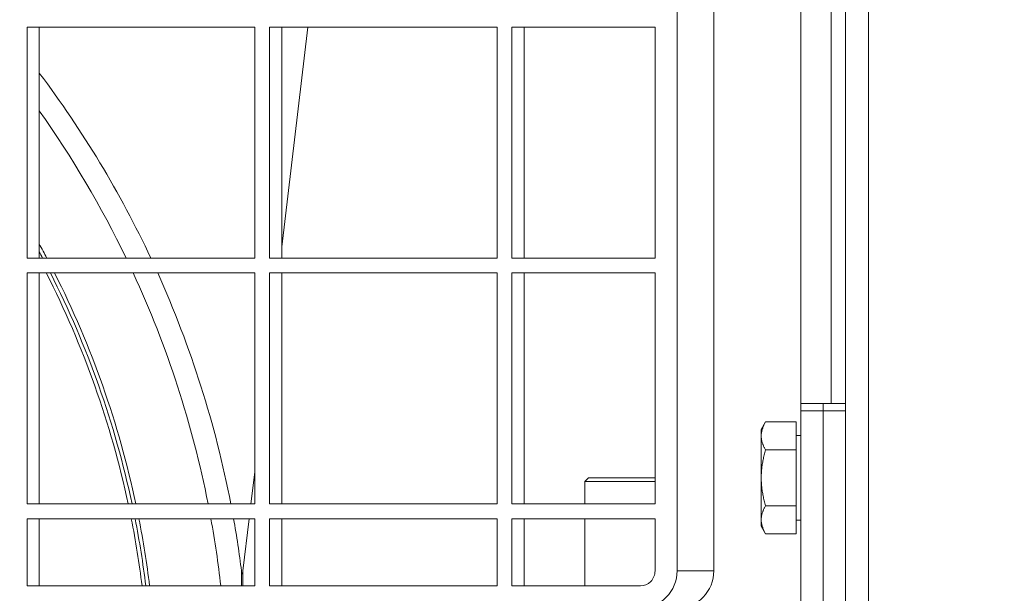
# Model space of a CAD drawing. Header units: metres. Extents: x 1306 to 1412, y -79 to 41.
# Tile 364 of 656: x 1360.9433 to 1361.0755, y -16.947 to -16.87. Entities that reach past the tile are written whole.
import ezdxf

# ---------------------------------------------------------------- set-up
doc = ezdxf.new("R2010")
doc.units = ezdxf.units.M
doc.header["$PDMODE"] = 65
doc.linetypes.add('AUSGEZOGEN', pattern=[0])
doc.layers.add('XR$3$Maßlinie 1_50', color=7, linetype='AUSGEZOGEN', lineweight=25)
doc.layers.add('XR$4$Möblierung', color=4, linetype='AUSGEZOGEN', lineweight=13)
doc.styles.add('ARIAL', font='arial.ttf')
doc.dimstyles.new('DIMSTYLE_11', dxfattribs={"dimtxt": 0.15, "dimasz": 0.03000000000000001, "dimexe": 0, "dimexo": 0, "dimgap": 0.075, "dimtad": 2, "dimrnd": 0.005, "dimzin": 4, "dimdsep": 46, "dimtxsty": 'ARIAL', "dimblk1": 'ALL_ML_STRICH', "dimblk2": 'ALL_ML_STRICH', "dimsah": 1, "dimcen": 0, "dimclrd": 3, "dimclre": 3, "dimclrt": 3, "dimadec": 0, "dimazin": 0, "dimtfac": 1, "dimtdec": 0, "dimtix": 1, "dimtmove": 2, "dimatfit": 3, "dimfxl": 0, "dimtzin": 0, "dimlwd": 0, "dimlwe": 25, "dimarcsym": 0})
doc.dimstyles.new('DIMSTYLE_12', dxfattribs={"dimtxt": 0.15, "dimasz": 0.03000000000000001, "dimexe": 0, "dimexo": 0, "dimgap": 0.075, "dimtad": 2, "dimdec": 3, "dimrnd": 0.005, "dimzin": 4, "dimdsep": 46, "dimtxsty": 'ARIAL', "dimblk1": 'ALL_ML_STRICH', "dimblk2": 'ALL_ML_STRICH', "dimsah": 1, "dimcen": 0, "dimclrd": 3, "dimclre": 3, "dimclrt": 3, "dimadec": 0, "dimazin": 0, "dimtfac": 1, "dimtdec": 0, "dimtix": 1, "dimtmove": 2, "dimatfit": 3, "dimfxl": 0, "dimtzin": 0, "dimlwd": 0, "dimlwe": 25, "dimarcsym": 0})
doc.dimstyles.new('DIMSTYLE_24', dxfattribs={"dimtxt": 0.225, "dimasz": 0.15, "dimexe": 0, "dimexo": 0, "dimgap": 0.1125, "dimtad": 2, "dimrnd": 0.005, "dimzin": 4, "dimdsep": 46, "dimtxsty": 'ARIAL', "dimblk1": 'ALL_ML_STRICH', "dimblk2": 'ALL_ML_STRICH', "dimsah": 1, "dimcen": 0, "dimclrd": 3, "dimclre": 3, "dimclrt": 3, "dimadec": 0, "dimazin": 0, "dimtfac": 1, "dimtdec": 0, "dimtix": 1, "dimtmove": 2, "dimatfit": 3, "dimfxl": 0, "dimtzin": 0, "dimlwd": 0, "dimlwe": 25, "dimarcsym": 0})
doc.dimstyles.new('DIMSTYLE_6', dxfattribs={"dimtxt": 0.15, "dimasz": 0.15, "dimexe": 0, "dimexo": 0, "dimgap": 0.075, "dimtad": 2, "dimrnd": 0.005, "dimzin": 4, "dimdsep": 46, "dimtxsty": 'ARIAL', "dimblk1": 'ALL_ML_STRICH', "dimblk2": 'ALL_ML_STRICH', "dimsah": 1, "dimcen": 0, "dimclrd": 3, "dimclre": 3, "dimclrt": 3, "dimadec": 0, "dimazin": 0, "dimtfac": 1, "dimtdec": 0, "dimtix": 1, "dimtmove": 2, "dimatfit": 3, "dimfxl": 0, "dimtzin": 0, "dimlwd": 0, "dimlwe": 25, "dimarcsym": 0})
doc.dimstyles.new('DIMSTYLE_9', dxfattribs={"dimtxt": 0.15, "dimasz": 0.03000000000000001, "dimexe": 0, "dimexo": 0, "dimgap": 0.075, "dimtad": 2, "dimdec": 1, "dimlfac": 100, "dimrnd": 0.5, "dimzin": 4, "dimdsep": 46, "dimtxsty": 'ARIAL', "dimblk1": 'ALL_ML_STRICH', "dimblk2": 'ALL_ML_STRICH', "dimsah": 1, "dimcen": 0, "dimclrd": 3, "dimclre": 3, "dimclrt": 3, "dimadec": 0, "dimazin": 0, "dimtfac": 1, "dimtdec": 0, "dimtix": 1, "dimtmove": 2, "dimatfit": 3, "dimfxl": 0, "dimtvp": 1.2, "dimtzin": 0, "dimlwd": 0, "dimlwe": 25, "dimarcsym": 0})

# ---------------------------------------------------------------- blocks, each defined once
blk = doc.blocks.new('ALL_ML_STRICH')
at = {"color": 0, "linetype": 'ByBlock', "lineweight": -2}
for p, q in [((0, -0.5), (0, 0.5)), ((-0.3, -0.3), (0.3, 0.3)), ((-1, 0), (0.5, 0))]:
    blk.add_line(p, q, dxfattribs=at)
blk = doc.blocks.new('*D691')
at = {"layer": 'DEFPOINTS', "color": 3, "linetype": 'AUSGEZOGEN', "lineweight": 25, "transparency": 33554687}
for p in [(1361.150147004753, -9.35909497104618), (1361.150147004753, -17.54325511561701), (1361.480147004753, -17.62028917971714)]:
    blk.add_point(p, dxfattribs=at)
at = {"layer": 'XR$3$Maßlinie 1_50', "color": 3, "linetype": 'AUSGEZOGEN', "lineweight": -2, "transparency": 33554687}
for p, q in [((1361.150147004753, -9.40909497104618), (1361.150147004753, -9.35909497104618)), ((1361.150147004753, -9.35909497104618), (1361.480147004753, -9.35909497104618)), ((1361.480147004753, -9.40909497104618), (1361.480147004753, -9.35909497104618))]:
    blk.add_line(p, q, dxfattribs=at)
at = {"layer": 'XR$3$Maßlinie 1_50', "color": 3, "linetype": 'AUSGEZOGEN', "lineweight": 25, "transparency": 33554687, "xscale": 0.03000000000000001, "yscale": 0.03000000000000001, "zscale": 0.03000000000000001, "rotation": 180}
blk.add_blockref('ALL_ML_STRICH', (1361.150147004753, -9.35909497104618), dxfattribs=at)
at = {"layer": 'XR$3$Maßlinie 1_50', "color": 3, "linetype": 'AUSGEZOGEN', "lineweight": 25, "transparency": 33554687, "xscale": 0.03000000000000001, "yscale": 0.03000000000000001, "zscale": 0.03000000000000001}
blk.add_blockref('ALL_ML_STRICH', (1361.480147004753, -9.35909497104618), dxfattribs=at)
at = {"layer": 'XR$3$Maßlinie 1_50', "color": 3, "linetype": 'AUSGEZOGEN', "lineweight": 25, "transparency": 33554687, "insert": (1361.309719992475, -9.23143467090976), "char_height": 0.15, "width": 0.4799999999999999, "attachment_point": 5, "style": 'ARIAL'}
blk.add_mtext('\\W0.80;\\A1;{\\A1;{33\\H0.099000;\\S^ ;}}', dxfattribs=at)
blk = doc.blocks.new('*D765')
at = {"layer": 'DEFPOINTS', "color": 3, "linetype": 'AUSGEZOGEN', "lineweight": 25, "transparency": 33554687}
for p in [(1342.770147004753, -10.15909497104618), (1342.770147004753, -20.11080697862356), (1361.060147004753, -20.30015715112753)]:
    blk.add_point(p, dxfattribs=at)
at = {"layer": 'XR$3$Maßlinie 1_50', "color": 3, "linetype": 'AUSGEZOGEN', "lineweight": -2, "transparency": 33554687}
for p, q in [((1342.770147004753, -10.20909497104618), (1342.770147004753, -10.15909497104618)), ((1342.770147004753, -10.15909497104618), (1361.060147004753, -10.15909497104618)), ((1361.060147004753, -10.20909497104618), (1361.060147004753, -10.15909497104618))]:
    blk.add_line(p, q, dxfattribs=at)
at = {"layer": 'XR$3$Maßlinie 1_50', "color": 3, "linetype": 'AUSGEZOGEN', "lineweight": 25, "transparency": 33554687, "xscale": 0.03000000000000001, "yscale": 0.03000000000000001, "zscale": 0.03000000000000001, "rotation": 180}
blk.add_blockref('ALL_ML_STRICH', (1342.770147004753, -10.15909497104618), dxfattribs=at)
at = {"layer": 'XR$3$Maßlinie 1_50', "color": 3, "linetype": 'AUSGEZOGEN', "lineweight": 25, "transparency": 33554687, "xscale": 0.03000000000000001, "yscale": 0.03000000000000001, "zscale": 0.03000000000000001}
blk.add_blockref('ALL_ML_STRICH', (1361.060147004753, -10.15909497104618), dxfattribs=at)
at = {"layer": 'XR$3$Maßlinie 1_50', "color": 3, "linetype": 'AUSGEZOGEN', "lineweight": 25, "transparency": 33554687, "insert": (1351.919076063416, -10.03153699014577), "char_height": 0.15, "width": 0.6, "attachment_point": 5, "style": 'ARIAL'}
blk.add_mtext('\\W0.80;\\A1;{\\A1;{18.29\\H0.099000;\\S^ ;}}', dxfattribs=at)
blk = doc.blocks.new('*D766')
at = {"layer": 'DEFPOINTS', "color": 3, "linetype": 'AUSGEZOGEN', "lineweight": 25, "transparency": 33554687}
for p in [(1361.060147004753, -10.15909497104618), (1361.240147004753, -20.27659746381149), (1361.060147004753, -20.30015715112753)]:
    blk.add_point(p, dxfattribs=at)
at = {"layer": 'XR$3$Maßlinie 1_50', "color": 3, "linetype": 'AUSGEZOGEN', "lineweight": -2, "transparency": 33554687}
for p, q in [((1361.060147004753, -10.20909497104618), (1361.060147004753, -10.15909497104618)), ((1361.060147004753, -10.15909497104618), (1361.240147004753, -10.15909497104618)), ((1361.240147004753, -10.20909497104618), (1361.240147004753, -10.15909497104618))]:
    blk.add_line(p, q, dxfattribs=at)
at = {"layer": 'XR$3$Maßlinie 1_50', "color": 3, "linetype": 'AUSGEZOGEN', "lineweight": 25, "transparency": 33554687, "xscale": 0.03000000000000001, "yscale": 0.03000000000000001, "zscale": 0.03000000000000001, "rotation": 180}
blk.add_blockref('ALL_ML_STRICH', (1361.060147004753, -10.15909497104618), dxfattribs=at)
at = {"layer": 'XR$3$Maßlinie 1_50', "color": 3, "linetype": 'AUSGEZOGEN', "lineweight": 25, "transparency": 33554687, "xscale": 0.03000000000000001, "yscale": 0.03000000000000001, "zscale": 0.03000000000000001}
blk.add_blockref('ALL_ML_STRICH', (1361.240147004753, -10.15909497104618), dxfattribs=at)
at = {"layer": 'XR$3$Maßlinie 1_50', "color": 3, "linetype": 'AUSGEZOGEN', "lineweight": 25, "transparency": 33554687, "insert": (1361.144597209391, -10.01653699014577), "char_height": 0.15, "width": 0.4799999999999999, "attachment_point": 5, "style": 'ARIAL'}
blk.add_mtext('\\W0.80;\\A1;{\\A1;{18\\H0.099000;\\S^ ;}}', dxfattribs=at)
blk = doc.blocks.new('*D782')
at = {"layer": 'DEFPOINTS', "color": 3, "linetype": 'AUSGEZOGEN', "lineweight": 25, "transparency": 33554687}
for p in [(1343.120147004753, -10.95909497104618), (1343.120147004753, -20.11122102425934), (1361.060147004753, -20.50340109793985)]:
    blk.add_point(p, dxfattribs=at)
at = {"layer": 'XR$3$Maßlinie 1_50', "color": 3, "linetype": 'AUSGEZOGEN', "lineweight": -2, "transparency": 33554687}
for p, q in [((1343.120147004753, -11.00909497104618), (1343.120147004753, -10.95909497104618)), ((1343.120147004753, -10.95909497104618), (1361.060147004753, -10.95909497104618)), ((1361.060147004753, -11.00909497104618), (1361.060147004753, -10.95909497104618))]:
    blk.add_line(p, q, dxfattribs=at)
at = {"layer": 'XR$3$Maßlinie 1_50', "color": 3, "linetype": 'AUSGEZOGEN', "lineweight": 25, "transparency": 33554687, "xscale": 0.03000000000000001, "yscale": 0.03000000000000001, "zscale": 0.03000000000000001, "rotation": 180}
blk.add_blockref('ALL_ML_STRICH', (1343.120147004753, -10.95909497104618), dxfattribs=at)
at = {"layer": 'XR$3$Maßlinie 1_50', "color": 3, "linetype": 'AUSGEZOGEN', "lineweight": 25, "transparency": 33554687, "xscale": 0.03000000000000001, "yscale": 0.03000000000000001, "zscale": 0.03000000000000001}
blk.add_blockref('ALL_ML_STRICH', (1361.060147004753, -10.95909497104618), dxfattribs=at)
at = {"layer": 'XR$3$Maßlinie 1_50', "color": 3, "linetype": 'AUSGEZOGEN', "lineweight": 25, "transparency": 33554687, "insert": (1352.094444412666, -10.83153699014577), "char_height": 0.15, "width": 0.6, "attachment_point": 5, "style": 'ARIAL'}
blk.add_mtext('\\W0.80;\\A1;{\\A1;{17.94\\H0.099000;\\S^ ;}}', dxfattribs=at)
blk = doc.blocks.new('*D783')
at = {"layer": 'DEFPOINTS', "color": 3, "linetype": 'AUSGEZOGEN', "lineweight": 25, "transparency": 33554687}
for p in [(1361.060147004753, -10.95909497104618), (1361.060147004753, -20.50340109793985), (1361.240147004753, -20.60164563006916)]:
    blk.add_point(p, dxfattribs=at)
at = {"layer": 'XR$3$Maßlinie 1_50', "color": 3, "linetype": 'AUSGEZOGEN', "lineweight": -2, "transparency": 33554687}
for p, q in [((1361.060147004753, -11.00909497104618), (1361.060147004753, -10.95909497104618)), ((1361.060147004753, -10.95909497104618), (1361.240147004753, -10.95909497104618)), ((1361.240147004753, -11.00909497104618), (1361.240147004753, -10.95909497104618))]:
    blk.add_line(p, q, dxfattribs=at)
at = {"layer": 'XR$3$Maßlinie 1_50', "color": 3, "linetype": 'AUSGEZOGEN', "lineweight": 25, "transparency": 33554687, "xscale": 0.03000000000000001, "yscale": 0.03000000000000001, "zscale": 0.03000000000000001, "rotation": 180}
blk.add_blockref('ALL_ML_STRICH', (1361.060147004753, -10.95909497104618), dxfattribs=at)
at = {"layer": 'XR$3$Maßlinie 1_50', "color": 3, "linetype": 'AUSGEZOGEN', "lineweight": 25, "transparency": 33554687, "xscale": 0.03000000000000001, "yscale": 0.03000000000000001, "zscale": 0.03000000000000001}
blk.add_blockref('ALL_ML_STRICH', (1361.240147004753, -10.95909497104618), dxfattribs=at)
at = {"layer": 'XR$3$Maßlinie 1_50', "color": 3, "linetype": 'AUSGEZOGEN', "lineweight": 25, "transparency": 33554687, "insert": (1361.144597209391, -10.81653699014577), "char_height": 0.15, "width": 0.4799999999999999, "attachment_point": 5, "style": 'ARIAL'}
blk.add_mtext('\\W0.80;\\A1;{\\A1;{18\\H0.099000;\\S^ ;}}', dxfattribs=at)
blk = doc.blocks.new('*D899')
at = {"layer": 'DEFPOINTS', "color": 3, "linetype": 'AUSGEZOGEN', "lineweight": 25, "transparency": 33554687}
for p in [(1342.770147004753, -8.559094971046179), (1361.240147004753, -14.91824644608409), (1342.770147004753, -18.60157549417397)]:
    blk.add_point(p, dxfattribs=at)
at = {"layer": 'XR$3$Maßlinie 1_50', "color": 3, "linetype": 'AUSGEZOGEN', "lineweight": -2, "transparency": 33554687}
for p, q in [((1342.770147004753, -9.15909497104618), (1342.770147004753, -8.559094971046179)), ((1342.770147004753, -8.559094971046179), (1361.240147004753, -8.559094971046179)), ((1361.240147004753, -9.15909497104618), (1361.240147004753, -8.559094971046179))]:
    blk.add_line(p, q, dxfattribs=at)
at = {"layer": 'XR$3$Maßlinie 1_50', "color": 3, "linetype": 'AUSGEZOGEN', "lineweight": 25, "transparency": 33554687, "xscale": 0.15, "yscale": 0.15, "zscale": 0.15, "rotation": 180}
blk.add_blockref('ALL_ML_STRICH', (1342.770147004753, -8.559094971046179), dxfattribs=at)
at = {"layer": 'XR$3$Maßlinie 1_50', "color": 3, "linetype": 'AUSGEZOGEN', "lineweight": 25, "transparency": 33554687, "xscale": 0.15, "yscale": 0.15, "zscale": 0.15}
blk.add_blockref('ALL_ML_STRICH', (1361.240147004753, -8.559094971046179), dxfattribs=at)
at = {"layer": 'XR$3$Maßlinie 1_50', "color": 3, "linetype": 'AUSGEZOGEN', "lineweight": 25, "transparency": 33554687, "insert": (1352.011101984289, -8.392604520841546), "char_height": 0.225, "width": 0.8999999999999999, "attachment_point": 5, "style": 'ARIAL'}
blk.add_mtext('\\W0.80;\\A1;{\\fArial|i0|b1;\\A1;{18.47\\H0.148500;\\S^ ;}}', dxfattribs=at)
blk = doc.blocks.new('*D929')
at = {"layer": 'DEFPOINTS', "color": 3, "linetype": 'AUSGEZOGEN', "lineweight": 25, "transparency": 33554687}
for p in [(1362.146242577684, -15.15824644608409), (1340.424074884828, -17.54324644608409), (1364.271242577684, -17.54324644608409)]:
    blk.add_point(p, dxfattribs=at)
at = {"layer": 'XR$3$Maßlinie 1_50', "color": 3, "linetype": 'AUSGEZOGEN', "lineweight": -2, "transparency": 33554687}
for p, q in [((1340.474074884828, -15.15824644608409), (1340.424074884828, -15.15824644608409)), ((1340.424074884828, -17.54324644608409), (1340.424074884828, -15.15824644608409)), ((1340.474074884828, -17.54324644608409), (1340.424074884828, -17.54324644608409))]:
    blk.add_line(p, q, dxfattribs=at)
at = {"layer": 'XR$3$Maßlinie 1_50', "color": 3, "linetype": 'AUSGEZOGEN', "lineweight": 25, "transparency": 33554687, "xscale": 0.03000000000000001, "yscale": 0.03000000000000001, "zscale": 0.03000000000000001}
for p, rotation in [((1340.424074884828, -15.15824644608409), 90), ((1340.424074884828, -17.54324644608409), 270)]:
    blk.add_blockref('ALL_ML_STRICH', p, dxfattribs=dict(at, rotation=rotation))
at = {"layer": 'XR$3$Maßlinie 1_50', "color": 3, "linetype": 'AUSGEZOGEN', "lineweight": 25, "transparency": 33554687, "insert": (1340.29641458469, -16.32984057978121), "char_height": 0.15, "width": 0.6, "attachment_point": 5, "rotation": 90, "style": 'ARIAL'}
blk.add_mtext('\\W0.80;\\A1;{\\A1;{2.38\\H0.099000;\\S5^ ;}}', dxfattribs=at)
blk = doc.blocks.new('*D938')
at = {"layer": 'DEFPOINTS', "color": 3, "linetype": 'AUSGEZOGEN', "lineweight": 25, "transparency": 33554687}
for p in [(1364.96914176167, -15.15824644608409), (1338.824074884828, -20.29324644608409), (1364.656959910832, -20.29324644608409)]:
    blk.add_point(p, dxfattribs=at)
at = {"layer": 'XR$3$Maßlinie 1_50', "color": 3, "linetype": 'AUSGEZOGEN', "lineweight": -2, "transparency": 33554687}
for p, q in [((1338.874074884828, -15.15824644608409), (1338.824074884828, -15.15824644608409)), ((1338.824074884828, -20.29324644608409), (1338.824074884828, -15.15824644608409)), ((1338.874074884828, -20.29324644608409), (1338.824074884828, -20.29324644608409))]:
    blk.add_line(p, q, dxfattribs=at)
at = {"layer": 'XR$3$Maßlinie 1_50', "color": 3, "linetype": 'AUSGEZOGEN', "lineweight": 25, "transparency": 33554687, "xscale": 0.03000000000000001, "yscale": 0.03000000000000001, "zscale": 0.03000000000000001}
for p, rotation in [((1338.824074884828, -15.15824644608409), 90), ((1338.824074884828, -20.29324644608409), 270)]:
    blk.add_blockref('ALL_ML_STRICH', p, dxfattribs=dict(at, rotation=rotation))
at = {"layer": 'XR$3$Maßlinie 1_50', "color": 3, "linetype": 'AUSGEZOGEN', "lineweight": 25, "transparency": 33554687, "insert": (1338.696414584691, -17.70484057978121), "char_height": 0.15, "width": 0.6, "attachment_point": 5, "rotation": 90, "style": 'ARIAL'}
blk.add_mtext('\\W0.80;\\A1;{\\A1;{5.13\\H0.099000;\\S5^ ;}}', dxfattribs=at)
blk = doc.blocks.new('*D963')
at = {"layer": 'DEFPOINTS', "color": 3, "linetype": 'AUSGEZOGEN', "lineweight": 25, "transparency": 33554687}
for p in [(1360.315868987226, -16.2182464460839), (1360.170906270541, -17.81824644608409), (1361.000147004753, -17.81824644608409)]:
    blk.add_point(p, dxfattribs=at)
at = {"layer": 'XR$3$Maßlinie 1_50', "color": 3, "linetype": 'AUSGEZOGEN', "lineweight": -2, "transparency": 33554687}
for p, q in [((1360.220906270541, -16.2182464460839), (1360.170906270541, -16.2182464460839)), ((1360.170906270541, -17.81824644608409), (1360.170906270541, -16.2182464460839)), ((1360.220906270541, -17.81824644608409), (1360.170906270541, -17.81824644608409))]:
    blk.add_line(p, q, dxfattribs=at)
at = {"layer": 'XR$3$Maßlinie 1_50', "color": 3, "linetype": 'AUSGEZOGEN', "lineweight": 25, "transparency": 33554687, "xscale": 0.15, "yscale": 0.15, "zscale": 0.15}
for p, rotation in [((1360.170906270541, -16.2182464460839), 90), ((1360.170906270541, -17.81824644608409), 270)]:
    blk.add_blockref('ALL_ML_STRICH', p, dxfattribs=dict(at, rotation=rotation))
at = {"layer": 'XR$3$Maßlinie 1_50', "color": 3, "linetype": 'AUSGEZOGEN', "lineweight": 25, "transparency": 33554687, "insert": (1360.043348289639, -17.00937332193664), "char_height": 0.15, "width": 0.4799999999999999, "attachment_point": 5, "rotation": 90, "style": 'ARIAL'}
blk.add_mtext('\\W0.80;\\A1;{\\A1;{1.60\\H0.099000;\\S^ ;}}', dxfattribs=at)
blk = doc.blocks.new('*D1085')
at = {"layer": 'DEFPOINTS', "color": 3, "linetype": 'AUSGEZOGEN', "lineweight": 25, "transparency": 33554687}
for p in [(1366.101203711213, -15.15824644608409), (1339.624074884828, -17.54324644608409), (1365.92579072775, -17.54324644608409)]:
    blk.add_point(p, dxfattribs=at)
at = {"layer": 'XR$3$Maßlinie 1_50', "color": 3, "linetype": 'AUSGEZOGEN', "lineweight": -2, "transparency": 33554687}
for p, q in [((1339.674074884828, -15.15824644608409), (1339.624074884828, -15.15824644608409)), ((1339.624074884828, -17.54324644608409), (1339.624074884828, -15.15824644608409)), ((1339.674074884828, -17.54324644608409), (1339.624074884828, -17.54324644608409))]:
    blk.add_line(p, q, dxfattribs=at)
at = {"layer": 'XR$3$Maßlinie 1_50', "color": 3, "linetype": 'AUSGEZOGEN', "lineweight": 25, "transparency": 33554687, "xscale": 0.03000000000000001, "yscale": 0.03000000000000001, "zscale": 0.03000000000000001}
for p, rotation in [((1339.624074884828, -15.15824644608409), 90), ((1339.624074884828, -17.54324644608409), 270)]:
    blk.add_blockref('ALL_ML_STRICH', p, dxfattribs=dict(at, rotation=rotation))
at = {"layer": 'XR$3$Maßlinie 1_50', "color": 3, "linetype": 'AUSGEZOGEN', "lineweight": 25, "transparency": 33554687, "insert": (1339.49641458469, -16.3298405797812), "char_height": 0.15, "width": 0.6, "attachment_point": 5, "rotation": 90, "style": 'ARIAL'}
blk.add_mtext('\\W0.80;\\A1;{\\A1;{2.38\\H0.099000;\\S5^ ;}}', dxfattribs=at)
blk = doc.blocks.new('COMPLEXOBJECT_326')
at = {"layer": 'XR$4$Möblierung', "color": 52, "linetype": 'AUSGEZOGEN', "lineweight": 13, "transparency": 33554687}
for p, q in [((1361.057264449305, -17.61338194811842), (1361.057264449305, -16.30960622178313)), ((1361.054164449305, -17.61144408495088), (1361.054164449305, -16.31154408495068)), ((1361.031560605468, -16.33399408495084), (1361.031560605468, -16.94399408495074)), ((1361.036495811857, -16.94399408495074), (1361.036495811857, -16.33399408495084)), ((1361.048164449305, -16.38471845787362), (1361.048164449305, -16.9214940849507)), ((1361.052264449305, -16.9214940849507), (1361.052264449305, -16.38999408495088)), ((1360.944266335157, -16.87099408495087), (1360.944266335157, -16.90199408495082)), ((1360.974843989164, -16.87099408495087), (1360.944266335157, -16.87099408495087)), ((1360.945911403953, -16.90199408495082), (1360.945911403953, -16.87099408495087)), ((1360.974843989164, -16.90199408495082), (1360.974843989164, -16.87099408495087)), ((1360.976816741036, -16.87099408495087), (1360.976816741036, -16.90199408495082)), ((1361.007394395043, -16.87099408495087), (1360.976816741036, -16.87099408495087)), ((1360.981987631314, -16.87099408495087), (1360.978461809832, -16.90048390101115)), ((1360.978461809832, -16.90199408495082), (1360.978461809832, -16.87099408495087)), ((1361.007394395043, -16.90199408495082), (1361.007394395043, -16.87099408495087)), ((1361.028601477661, -16.87099408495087), (1361.009367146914, -16.87099408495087)), ((1361.009367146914, -16.87099408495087), (1361.009367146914, -16.90199408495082)), ((1361.01101221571, -16.90199408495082), (1361.01101221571, -16.87099408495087)), ((1361.028601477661, -16.90199408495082), (1361.028601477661, -16.87099408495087)), ((1360.944266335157, -16.90199408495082), (1360.974843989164, -16.90199408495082)), ((1360.976816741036, -16.90199408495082), (1361.007394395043, -16.90199408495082)), ((1361.009367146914, -16.90199408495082), (1361.028601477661, -16.90199408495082)), ((1360.944266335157, -16.90399408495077), (1360.944266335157, -16.93499408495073)), ((1360.974843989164, -16.90399408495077), (1360.944266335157, -16.90399408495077)), ((1360.945911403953, -16.93499408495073), (1360.945911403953, -16.90399408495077)), ((1360.974843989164, -16.93499408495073), (1360.974843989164, -16.90399408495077)), ((1360.976816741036, -16.90399408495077), (1360.976816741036, -16.93499408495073)), ((1361.007394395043, -16.90399408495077), (1360.976816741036, -16.90399408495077)), ((1360.978461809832, -16.93499408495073), (1360.978461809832, -16.90399408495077)), ((1361.007394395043, -16.93499408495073), (1361.007394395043, -16.90399408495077)), ((1361.028601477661, -16.90399408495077), (1361.009367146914, -16.90399408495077)), ((1361.009367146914, -16.90399408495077), (1361.009367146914, -16.93499408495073)), ((1361.01101221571, -16.93499408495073), (1361.01101221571, -16.90399408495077)), ((1361.028601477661, -16.93499408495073), (1361.028601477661, -16.90399408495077)), ((1361.048164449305, -16.92249408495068), (1361.048164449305, -16.9214940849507)), ((1361.051164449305, -16.9214940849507), (1361.048164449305, -16.9214940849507)), ((1361.051164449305, -16.92249408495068), (1361.051164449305, -16.9214940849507)), ((1361.054164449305, -16.9214940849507), (1361.051164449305, -16.9214940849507)), ((1361.051164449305, -16.9214940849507), (1361.051164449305, -16.92249408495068)), ((1361.048164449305, -16.92249408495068), (1361.048164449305, -16.94799408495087)), ((1361.048164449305, -16.92249408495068), (1361.051164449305, -16.92249408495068)), ((1361.051164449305, -16.92249408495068), (1361.054164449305, -16.92249408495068)), ((1361.051164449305, -16.92249408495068), (1361.051164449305, -17.00049408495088)), ((1361.051164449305, -16.92249408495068), (1361.051164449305, -16.94799408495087)), ((1361.042864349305, -16.92499408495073), (1361.043444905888, -16.92398853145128)), ((1361.047564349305, -16.92398853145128), (1361.043444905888, -16.92398853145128)), ((1361.047564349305, -16.92398853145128), (1361.047564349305, -16.92774130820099)), ((1361.042864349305, -16.92499408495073), (1361.042864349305, -16.92586491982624)), ((1361.042864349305, -16.92586491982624), (1361.042864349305, -16.9314940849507)), ((1361.047564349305, -16.92579408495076), (1361.048164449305, -16.92579408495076)), ((1361.047564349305, -16.92774130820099), (1361.043444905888, -16.92774130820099)), ((1361.047564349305, -16.92774130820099), (1361.047564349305, -16.9352468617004)), ((1360.974843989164, -16.93074319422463), (1360.97433574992, -16.93499408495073)), ((1361.019664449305, -16.9314940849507), (1361.019164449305, -16.9319940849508)), ((1361.028601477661, -16.9319940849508), (1361.019164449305, -16.9319940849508)), ((1361.019164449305, -16.9319940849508), (1361.019164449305, -16.93499408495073)), ((1361.019664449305, -16.9314940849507), (1361.028601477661, -16.9314940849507)), ((1361.042864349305, -16.9314940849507), (1361.042864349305, -16.93712325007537)), ((1360.944266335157, -16.93499408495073), (1360.974843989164, -16.93499408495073)), ((1360.976816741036, -16.93499408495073), (1361.007394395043, -16.93499408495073)), ((1361.009367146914, -16.93499408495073), (1361.028601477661, -16.93499408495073)), ((1361.047564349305, -16.9352468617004), (1361.043444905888, -16.9352468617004)), ((1361.047564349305, -16.9352468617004), (1361.047564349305, -16.93899963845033)), ((1360.944266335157, -16.93699408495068), (1360.944266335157, -16.94599408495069)), ((1360.974843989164, -16.93699408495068), (1360.944266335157, -16.93699408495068)), ((1360.945911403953, -16.94599408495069), (1360.945911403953, -16.93699408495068)), ((1360.974096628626, -16.93699408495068), (1360.973261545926, -16.94397867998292)), ((1360.974843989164, -16.94599408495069), (1360.974843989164, -16.93699408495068)), ((1360.976816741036, -16.93699408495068), (1360.976816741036, -16.94599408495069)), ((1361.007394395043, -16.93699408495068), (1360.976816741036, -16.93699408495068)), ((1360.978461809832, -16.94599408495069), (1360.978461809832, -16.93699408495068)), ((1361.007394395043, -16.94599408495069), (1361.007394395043, -16.93699408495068)), ((1361.028601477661, -16.93699408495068), (1361.009367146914, -16.93699408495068)), ((1361.009367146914, -16.93699408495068), (1361.009367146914, -16.94599408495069)), ((1361.01101221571, -16.94599408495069), (1361.01101221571, -16.93699408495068)), ((1361.019164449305, -16.93699408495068), (1361.019164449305, -16.94599408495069)), ((1361.028601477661, -16.94399408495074), (1361.028601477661, -16.93699408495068)), ((1361.042864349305, -16.93712325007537), (1361.042864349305, -16.93799408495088)), ((1361.042864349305, -16.93799408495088), (1361.043444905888, -16.93899963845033)), ((1361.047564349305, -16.93719408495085), (1361.048164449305, -16.93719408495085)), ((1361.047564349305, -16.93899963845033), (1361.043444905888, -16.93899963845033)), ((1360.973065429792, -16.94398644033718), (1360.973065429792, -16.94599408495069)), ((1360.973261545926, -16.94599408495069), (1360.973261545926, -16.94397867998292)), ((1361.031560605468, -16.94399408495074), (1361.036495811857, -16.94399408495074)), ((1360.974843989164, -16.94599408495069), (1360.944266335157, -16.94599408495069)), ((1361.007394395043, -16.94599408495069), (1360.976816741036, -16.94599408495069)), ((1361.026628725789, -16.94599408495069), (1361.009367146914, -16.94599408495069))]:
    blk.add_line(p, q, dxfattribs=at)
for points in [[(1361.043444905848, -16.92398853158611), (1361.043395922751, -16.92407487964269), (1361.043349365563, -16.92416002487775), (1361.043305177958, -16.92424404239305), (1361.043263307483, -16.92432700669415), (1361.043223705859, -16.92440898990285), (1361.043186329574, -16.92449006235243), (1361.0431511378, -16.9245702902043), (1361.043118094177, -16.9246497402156), (1361.043087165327, -16.9247284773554), (1361.043058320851, -16.92480656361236), (1361.043031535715, -16.92488406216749), (1361.043006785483, -16.92496103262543), (1361.042984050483, -16.92503753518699), (1361.042963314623, -16.92511363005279), (1361.042944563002, -16.92518937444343), (1361.042927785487, -16.92526482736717), (1361.042912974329, -16.92534004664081), (1361.042900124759, -16.92541509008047), (1361.042889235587, -16.92549001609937), (1361.042880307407, -16.92556488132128), (1361.042873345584, -16.92563974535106), (1361.042868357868, -16.92571466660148), (1361.04286535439, -16.92578970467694), (1361.042864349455, -16.92586491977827)], [(1361.042864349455, -16.92586491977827), (1361.04286535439, -16.92594013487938), (1361.042868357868, -16.92601517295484), (1361.042873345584, -16.92609009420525), (1361.042880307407, -16.92616495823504), (1361.042889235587, -16.92623982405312), (1361.042900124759, -16.92631474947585), (1361.042912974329, -16.92638979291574), (1361.042927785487, -16.92646501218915), (1361.042944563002, -16.92654046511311), (1361.042963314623, -16.92661620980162), (1361.042984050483, -16.92669230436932), (1361.043006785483, -16.92676880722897), (1361.043031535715, -16.92684577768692), (1361.043058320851, -16.9269232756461), (1361.043087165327, -16.92700136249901), (1361.043118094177, -16.92708009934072), (1361.0431511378, -16.92715954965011), (1361.043186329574, -16.92723977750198), (1361.043223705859, -16.9273208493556), (1361.043263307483, -16.92740283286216), (1361.043305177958, -16.92748579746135), (1361.043349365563, -16.92756981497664), (1361.043395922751, -16.92765495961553), (1361.043444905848, -16.92774130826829)], [(1361.043444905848, -16.92774130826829), (1361.043395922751, -16.92791400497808), (1361.043349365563, -16.92808429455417), (1361.043305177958, -16.92825232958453), (1361.043263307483, -16.92841825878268), (1361.043223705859, -16.92858222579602), (1361.043186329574, -16.92874436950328), (1361.0431511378, -16.9289048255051), (1361.043118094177, -16.92906372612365), (1361.043087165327, -16.92922119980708), (1361.043058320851, -16.92937737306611), (1361.043031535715, -16.92953236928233), (1361.043006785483, -16.92968631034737), (1361.042984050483, -16.92983931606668), (1361.042963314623, -16.929991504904), (1361.042944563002, -16.93014299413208), (1361.042927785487, -16.93029390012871), (1361.042912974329, -16.93044433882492), (1361.042900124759, -16.93059442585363), (1361.042889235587, -16.93074427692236), (1361.042880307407, -16.93089400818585), (1361.042873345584, -16.93104373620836), (1361.042868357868, -16.93119357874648), (1361.04286535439, -16.93134365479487), (1361.042864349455, -16.9314940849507)], [(1361.042864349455, -16.9314940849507), (1361.04286535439, -16.93164451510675), (1361.042868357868, -16.93179459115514), (1361.042873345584, -16.93194443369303), (1361.042880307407, -16.93209416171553), (1361.042889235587, -16.93224389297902), (1361.042900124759, -16.93239374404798), (1361.042912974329, -16.93254383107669), (1361.042927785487, -16.9326942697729), (1361.042944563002, -16.93284517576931), (1361.042963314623, -16.93299666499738), (1361.042984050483, -16.93314885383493), (1361.043006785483, -16.93330185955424), (1361.043031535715, -16.93345580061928), (1361.043058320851, -16.93361079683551), (1361.043087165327, -16.93376697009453), (1361.043118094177, -16.93392444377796), (1361.0431511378, -16.93408334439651), (1361.043186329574, -16.9342438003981), (1361.043223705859, -16.93440594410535), (1361.043263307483, -16.93456991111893), (1361.043305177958, -16.93473584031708), (1361.043349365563, -16.93490387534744), (1361.043395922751, -16.93507416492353), (1361.043444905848, -16.9352468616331)], [(1361.043444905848, -16.9352468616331), (1361.043395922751, -16.93533321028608), (1361.043349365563, -16.93541835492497), (1361.043305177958, -16.93550237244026), (1361.043263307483, -16.93558533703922), (1361.043223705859, -16.93566732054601), (1361.043186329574, -16.93574839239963), (1361.0431511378, -16.9358286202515), (1361.043118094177, -16.93590807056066), (1361.043087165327, -16.93598680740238), (1361.043058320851, -16.93606489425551), (1361.043031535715, -16.93614239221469), (1361.043006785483, -16.93621936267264), (1361.042984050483, -16.93629586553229), (1361.042963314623, -16.9363719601), (1361.042944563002, -16.9364477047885), (1361.042927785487, -16.93652315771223), (1361.042912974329, -16.93659837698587), (1361.042900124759, -16.93667342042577), (1361.042889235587, -16.93674834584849), (1361.042880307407, -16.93682321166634), (1361.042873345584, -16.93689807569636), (1361.042868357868, -16.93697299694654), (1361.04286535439, -16.93704803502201), (1361.042864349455, -16.93712325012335)], [(1361.042864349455, -16.93712325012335), (1361.04286535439, -16.93719846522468), (1361.042868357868, -16.93727350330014), (1361.042873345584, -16.93734842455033), (1361.042880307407, -16.93742328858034), (1361.042889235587, -16.93749815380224), (1361.042900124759, -16.93757307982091), (1361.042912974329, -16.93764812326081), (1361.042927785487, -16.93772334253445), (1361.042944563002, -16.93779879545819), (1361.042963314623, -16.9378745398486), (1361.042984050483, -16.93795063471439), (1361.043006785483, -16.93802713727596), (1361.043031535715, -16.93810410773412), (1361.043058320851, -16.93818160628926), (1361.043087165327, -16.93825969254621), (1361.043118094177, -16.93833842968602), (1361.0431511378, -16.9384178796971), (1361.043186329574, -16.93849810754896), (1361.043223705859, -16.93857917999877), (1361.043263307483, -16.93866116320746), (1361.043305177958, -16.93874412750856), (1361.043349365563, -16.93882814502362), (1361.043395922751, -16.93891329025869), (1361.043444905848, -16.9389996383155)], [(1360.973065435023, -16.9439864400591), (1360.973071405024, -16.94403245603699), (1360.973077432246, -16.94407611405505), (1360.973083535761, -16.94411729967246), (1360.973095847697, -16.94419313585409), (1360.973103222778, -16.94422633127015), (1360.973117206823, -16.9442959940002), (1360.973118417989, -16.94429678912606), (1360.973130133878, -16.94433081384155), (1360.973142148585, -16.94436641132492), (1360.97314813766, -16.94437597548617), (1360.973149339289, -16.94437357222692), (1360.973189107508, -16.94437115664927), (1360.973192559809, -16.94435169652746), (1360.973212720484, -16.94431633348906), (1360.973203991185, -16.94429962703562), (1360.973216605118, -16.94424166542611), (1360.973224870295, -16.94422948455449), (1360.973224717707, -16.94422737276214), (1360.973232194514, -16.94418642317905), (1360.97323917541, -16.94414386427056), (1360.973245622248, -16.94410075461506), (1360.973251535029, -16.94405815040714), (1360.973256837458, -16.94401710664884), (1360.973261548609, -16.9439786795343)]]:
    blk.add_lwpolyline(points, dxfattribs=at)
for centre, radius, start, end in [((1360.834164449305, -16.96149408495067), 0.14, 25.15066340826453, 37.04215301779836), ((1360.834164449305, -16.96149408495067), 0.1369999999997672, 25.74117801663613, 35.3462170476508), ((1360.834164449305, -16.96149408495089), 0.1275000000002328, 27.81813928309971, 28.78334241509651), ((1360.834164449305, -16.96149408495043), 0.1269999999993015, 27.93722760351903, 28.37002506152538), ((1360.834164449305, -16.96149408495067), 0.1264999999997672, 12.09224197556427, 27.03569179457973), ((1360.834164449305, -16.96149408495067), 0.1269999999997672, 12.04391940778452, 26.92063794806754), ((1360.834164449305, -16.96149408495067), 0.1274999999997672, 11.99598445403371, 26.80660230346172), ((1360.834164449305, -16.96149408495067), 0.1369999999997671, 11.15306150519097, 24.81615552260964), ((1360.834164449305, -16.96149408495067), 0.1399999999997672, 10.91110223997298, 24.24971301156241), ((1360.834164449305, -16.96149408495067), 0.1265, 7.038118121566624, 11.16738310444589), ((1360.834164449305, -16.96149408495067), 0.1269999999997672, 7.01026961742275, 11.12285510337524), ((1360.834164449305, -16.96149408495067), 0.1275, 6.982641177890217, 11.07868307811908), ((1360.834164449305, -16.96149408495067), 0.137, 6.496278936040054, 10.30174130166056), ((1360.834164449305, -16.96149408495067), 0.1399999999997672, 7.183909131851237, 10.0786581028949)]:
    blk.add_arc(centre, radius, start, end, dxfattribs=at)
for centre, major_axis, ratio in [((1361.026628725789, -16.94399408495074), (-1.224646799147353e-18, -0.005), 0.9863759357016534), ((1361.026628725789, -16.94399408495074), (-4.898587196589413e-19, -0.002), 0.9863759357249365), ((1361.031563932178, -16.94399408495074), (-1.224646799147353e-18, -0.005), 0.9863759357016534)]:
    blk.add_ellipse(centre, major_axis=major_axis, ratio=ratio, start_param=0, end_param=1.570796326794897, dxfattribs=at)

msp = doc.modelspace()

# ---------------------------------------------------------------- block references
at = {"layer": 'XR$4$Möblierung', "color": 52, "linetype": 'AUSGEZOGEN', "lineweight": 13, "transparency": 33554687}
msp.add_blockref('COMPLEXOBJECT_326', (0, 0), dxfattribs=at)

# ---------------------------------------------------------------- dimensions: what is measured, and where the dimension line sits
at = {"layer": 'XR$3$Maßlinie 1_50', "color": 3, "linetype": 'AUSGEZOGEN', "lineweight": 25, "transparency": 33554687}
for base, p1, p2, dimstyle, picture, middle in [((1361.240147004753, -8.559094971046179), (1342.770147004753, -9.15909497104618), (1361.240147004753, -9.15909497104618), 'DIMSTYLE_24', '*D899', (1352.011101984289, -8.392604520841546)), ((1361.480147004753, -9.35909497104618), (1361.150147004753, -9.40909497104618), (1361.480147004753, -9.40909497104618), 'DIMSTYLE_9', '*D691', (1361.309719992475, -9.23143467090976)), ((1361.240147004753, -10.15909497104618), (1361.060147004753, -10.20909497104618), (1361.240147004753, -10.20909497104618), 'DIMSTYLE_9', '*D766', (1361.144597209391, -10.01653699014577)), ((1361.060147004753, -10.15909497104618), (1342.770147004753, -10.20909497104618), (1361.060147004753, -10.20909497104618), 'DIMSTYLE_11', '*D765', (1351.919076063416, -10.03153699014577)), ((1361.240147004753, -10.95909497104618), (1361.060147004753, -11.00909497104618), (1361.240147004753, -11.00909497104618), 'DIMSTYLE_9', '*D783', (1361.144597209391, -10.81653699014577)), ((1361.060147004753, -10.95909497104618), (1343.120147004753, -11.00909497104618), (1361.060147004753, -11.00909497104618), 'DIMSTYLE_11', '*D782', (1352.094444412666, -10.83153699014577))]:
    dim = msp.add_linear_dim(base=base, p1=p1, p2=p2, dimstyle=dimstyle, override={"dimpost": '<>', "dimclrd": 3, "dimclre": 3, "dimclrt": 3, "dimlwd": 0, "dimlwe": 25}, dxfattribs=at)
    dim.commit()
    dim.dimension.update_dxf_attribs({"geometry": picture, "text_midpoint": middle, "dimtype": 160})
for base, p1, p2, dimstyle, picture, middle in [((1338.824074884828, -15.15824644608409), (1338.874074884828, -20.29324644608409), (1338.874074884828, -15.15824644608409), 'DIMSTYLE_12', '*D938', (1338.696414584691, -17.70484057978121)), ((1339.624074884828, -15.15824644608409), (1339.674074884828, -17.54324644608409), (1339.674074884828, -15.15824644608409), 'DIMSTYLE_12', '*D1085', (1339.49641458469, -16.3298405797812)), ((1340.424074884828, -15.15824644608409), (1340.474074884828, -17.54324644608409), (1340.474074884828, -15.15824644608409), 'DIMSTYLE_12', '*D929', (1340.29641458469, -16.32984057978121)), ((1360.170906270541, -16.2182464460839), (1360.220906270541, -17.81824644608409), (1360.220906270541, -16.2182464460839), 'DIMSTYLE_6', '*D963', (1360.043348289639, -17.00937332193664))]:
    dim = msp.add_linear_dim(base=base, p1=p1, p2=p2, angle=90, dimstyle=dimstyle, override={"dimpost": '<>', "dimclrd": 3, "dimclre": 3, "dimclrt": 3, "dimlwd": 0, "dimlwe": 25}, dxfattribs=at)
    dim.commit()
    dim.dimension.update_dxf_attribs({"geometry": picture, "text_midpoint": middle, "dimtype": 160})

doc.saveas('drawing.dxf')
